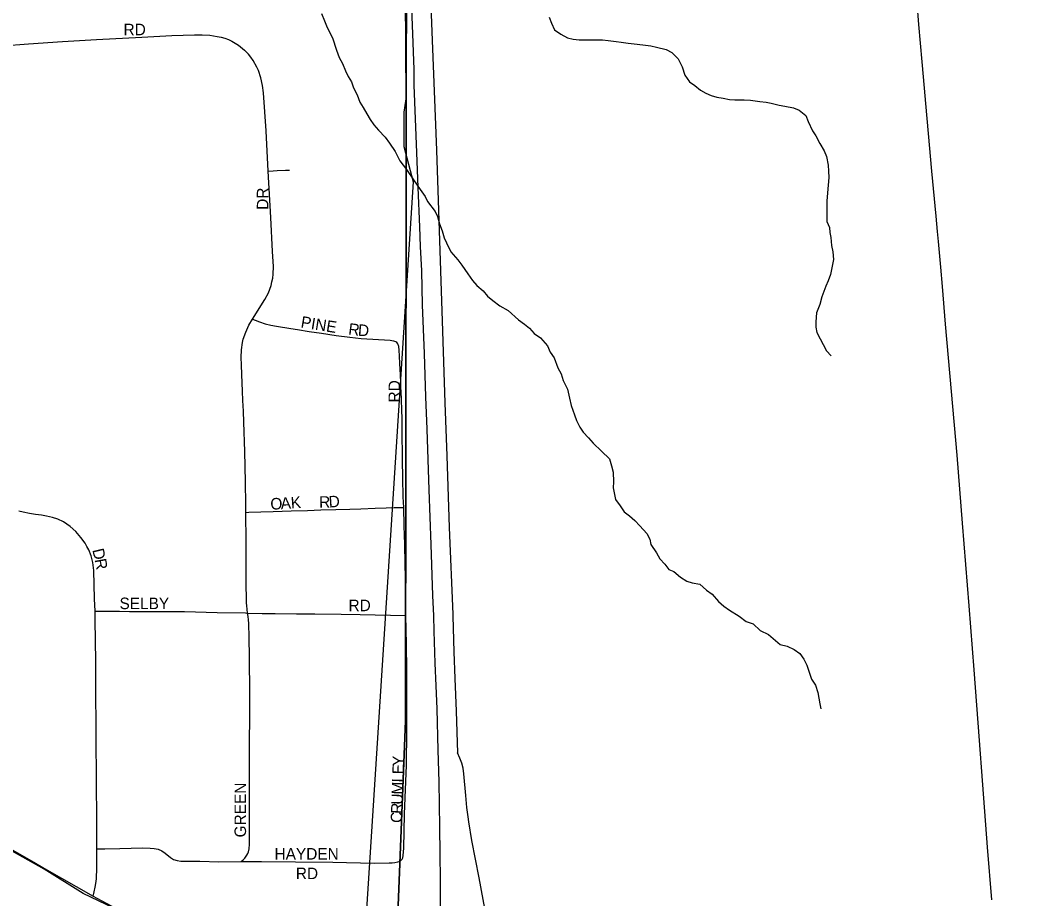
# Model space of a CAD drawing. Extents: x 1985906 to 2360102, y 891258 to 1222054.
# Drawn here: x 2128971 to 2133334, y 1010455 to 1014269 of the extents above; entities that cross this region are included whole.
import ezdxf

# ---------------------------------------------------------------- set-up
doc = ezdxf.new("R2010")
doc.units = 0
for name, color, linetype in [('GM_X_City_Street', 7, 'Continuous'), ('GM_X_City_Street_Text', 7, 'Continuous'), ('GM_X_Corporation', 7, 'Continuous'), ('GM_X_Minor_River', 7, 'Continuous'), ('GM_X_Section', 7, 'Continuous'), ('GM_X_State_Route', 7, 'Continuous'), ('GM_X_Township_Road', 7, 'Continuous'), ('GM_X_US_Route', 7, 'Continuous')]:
    doc.layers.add(name, color=color, linetype=linetype)

msp = doc.modelspace()

# ---------------------------------------------------------------- linework, layer by layer
at = {"layer": 'GM_X_City_Street'}
for points in [[(2128823.1, 1014151.8), (2128893.4, 1014156.8), (2129007.7, 1014165.6), (2129154.9, 1014176), (2129302.3, 1014184.4), (2129498.7, 1014195.5), (2129629.8, 1014201.9), (2129728.2, 1014205.6), (2129761.2, 1014205.5), (2129794.3, 1014203.3), (2129827.2, 1014198.5), (2129843.4, 1014194.9), (2129859.5, 1014190.2), (2129875.2, 1014184.4), (2129890.4, 1014177.3), (2129905, 1014169.1), (2129918.9, 1014159.8), (2129945.1, 1014139.1)], [(2130048.4, 1013613.9), (2130038.9, 1013788.8), (2130028.2, 1013952.7), (2130024, 1013985.6), (2130016.6, 1014018.1), (2130005.5, 1014049.6), (2129998.7, 1014064.8), (2129982.3, 1014093.9), (2129972.8, 1014107.7), (2129962.5, 1014120.8), (2129945.1, 1014139.1)], [(2129980.1, 1012971.2), (2130033.2, 1013056), (2130048.7, 1013085.4), (2130055.1, 1013100.8), (2130060.4, 1013116.6), (2130064.5, 1013132.8), (2130067.6, 1013149.3), (2130069.4, 1013165.8), (2130070.4, 1013199), (2130067, 1013264.8), (2130059.4, 1013412), (2130048.4, 1013613.9)], [(2130048.4, 1013613.9), (2130069.2, 1013615.2), (2130087.4, 1013616.3), (2130123.3, 1013617.5), (2130140.8, 1013617.4)], [(2129951.1, 1012132.1), (2129950.6, 1012167.7), (2129949.6, 1012263.3), (2129948.8, 1012331), (2129946.2, 1012396.5), (2129942.7, 1012524.6), (2129940.2, 1012572.3), (2129937.8, 1012618.4), (2129936.6, 1012658.7), (2129933.6, 1012730.5), (2129931.8, 1012772.6), (2129930.9, 1012805.2), (2129932.3, 1012837.6), (2129936.4, 1012869.4), (2129940, 1012885), (2129950.3, 1012915.3), (2129964.6, 1012944.4), (2129980.1, 1012971.2)], [(2129980.1, 1012971.2), (2129991.4, 1012966.5), (2130010.9, 1012959.6), (2130035, 1012951.2), (2130059.2, 1012944.9), (2130084.7, 1012940.7), (2130146, 1012931), (2130175.2, 1012926.4), (2130226.2, 1012918.3), (2130279.3, 1012909.9), (2130342.5, 1012900), (2130402.9, 1012893.4), (2130452.3, 1012887.2), (2130577.5, 1012880.4), (2130592.1, 1012877.1), (2130604.8, 1012872.7)], [(2130637.2, 1012153.1), (2130634.4, 1012199.4), (2130632.7, 1012281.1), (2130631.1, 1012361), (2130629.9, 1012490.4), (2130629.4, 1012542.9), (2130628.3, 1012573.8), (2130626.3, 1012626), (2130624.4, 1012678.2), (2130623.7, 1012694.6), (2130622.1, 1012729.5), (2130619.8, 1012778.5), (2130618.3, 1012810.7), (2130617.1, 1012836.6), (2130615.8, 1012852), (2130610.8, 1012864.6), (2130604.8, 1012872.7)], [(2129296.1, 1011704.2), (2129294.5, 1011757.7), (2129290.7, 1011880.1), (2129287.2, 1011915.7), (2129279.4, 1011943.5), (2129269.2, 1011969.4), (2129260.4, 1011985.2), (2129252.7, 1011999.2), (2129235.2, 1012023.4), (2129212.6, 1012049.5), (2129188.3, 1012071.1), (2129159.7, 1012091.1), (2129134.5, 1012103.3), (2129111, 1012111.1), (2129086, 1012116.2), (2129063.3, 1012119.8), (2129038.1, 1012123.3), (2129011.6, 1012128), (2128983.6, 1012133.5), (2128964.7, 1012137.6)], [(2129951.1, 1012132.1), (2129963.4, 1012133), (2130016.5, 1012134.7), (2130069.5, 1012136.4), (2130147.9, 1012138.9), (2130219.3, 1012141.2), (2130276.7, 1012143), (2130342.4, 1012145.1), (2130402.5, 1012147.1), (2130449.9, 1012148.6), (2130512.8, 1012150.6), (2130560.8, 1012152.1), (2130594.8, 1012153.2), (2130610.3, 1012153.2), (2130637.2, 1012153.1)], [(2129958.9, 1011695.7), (2129956.5, 1011712.2), (2129954.7, 1011726.7), (2129953.9, 1011740), (2129953.6, 1011753.3), (2129952.8, 1011824.6), (2129952.9, 1011891.6), (2129953, 1012004.6), (2129951.1, 1012132.1)], [(2130645.7, 1011685.6), (2130645, 1011724.7), (2130646, 1011790.2), (2130643.1, 1011908.6), (2130641, 1011993.7), (2130639.1, 1012074.5), (2130637.2, 1012153.1)], [(2129304.7, 1010672.4), (2129304.6, 1010737.3), (2129304, 1010798.2), (2129302.6, 1010963.2), (2129300.8, 1011162.6), (2129299.7, 1011391.9), (2129299.2, 1011490.1), (2129298.4, 1011571.8), (2129296.8, 1011669.6), (2129296.1, 1011701.8), (2129296.1, 1011704.2)], [(2129296.1, 1011704.2), (2129318.5, 1011703.9), (2129345.4, 1011703.7), (2129374.9, 1011703.4), (2129402.7, 1011703.2), (2129446.1, 1011702.8), (2129532.9, 1011702.5), (2129614.5, 1011702.2), (2129684.9, 1011702), (2129827.1, 1011698.8), (2129948.9, 1011696), (2129958.9, 1011695.7)], [(2129931.2, 1010617.8), (2129939.5, 1010624.6), (2129946.7, 1010632.5), (2129956, 1010644.5), (2129959.7, 1010651.9), (2129962.6, 1010659.4), (2129965.7, 1010672), (2129967.4, 1010692.5), (2129967.5, 1010752.4), (2129967.5, 1010919.1), (2129967.5, 1011132.7), (2129967.7, 1011246.5), (2129967.8, 1011364.9), (2129964.8, 1011607.7), (2129964.5, 1011633.4), (2129963.5, 1011650.5), (2129962.6, 1011666.2), (2129961.2, 1011680.8), (2129960.3, 1011687.8), (2129958.9, 1011695.7)], [(2129958.9, 1011695.7), (2130021.9, 1011694.1), (2130078.9, 1011693.5), (2130171, 1011692.7), (2130250.3, 1011692), (2130365, 1011690.9), (2130447, 1011689.6), (2130512.6, 1011688.3), (2130645.7, 1011685.6)], [(2130621.2, 1010619.4), (2130629.5, 1010627.7), (2130632.5, 1010634), (2130634, 1010643.4), (2130636.3, 1010675.8), (2130640.5, 1010823.3), (2130648.3, 1011036.3), (2130650.6, 1011183.9), (2130650.7, 1011347.8), (2130650.5, 1011446.2), (2130648, 1011560.9), (2130645.7, 1011685.6)], [(2129304.7, 1010672.4), (2129338.3, 1010672.8), (2129404, 1010673.7), (2129502.6, 1010676.3), (2129535.5, 1010675), (2129553.1, 1010673.5), (2129569.9, 1010670.4), (2129586, 1010663.7), (2129601.4, 1010653.5), (2129623.9, 1010635), (2129637.2, 1010626.6), (2129652.9, 1010622), (2129669.2, 1010619.6), (2129751.4, 1010618.3), (2129833.6, 1010616.3), (2129931.2, 1010617.8)], [(2129288.8, 1010467.1), (2129293, 1010486.5), (2129297.1, 1010505.5), (2129299.9, 1010522.1), (2129302, 1010541.8), (2129303.4, 1010590.5), (2129304.7, 1010639.5), (2129304.7, 1010672.4)], [(2129931.2, 1010617.8), (2130019.4, 1010617.3), (2130166, 1010616.4), (2130328.9, 1010614), (2130508.2, 1010610.8), (2130573.3, 1010611.7), (2130586.4, 1010611.8), (2130598.1, 1010612.8), (2130611.1, 1010615.4), (2130621.2, 1010619.4)]]:
    msp.add_lwpolyline(points, dxfattribs=at)
at = {"layer": 'GM_X_Corporation'}
for points in [[(2129663.7, 1016638.8), (2129647.7, 1014793.7), (2130550, 1014803.2), (2130585.3, 1014661.5), (2130643.1, 1014377.4), (2130645.8, 1013927.4), (2130636.7, 1013870.1), (2130637.7, 1013720.1), (2130677.7, 1013567.2), (2130448.1, 1009980.8)], [(2129478, 1010366.7), (2129245.3, 1010479.1), (2129076, 1010584.5), (2128829, 1010721.6)]]:
    msp.add_lwpolyline(points, dxfattribs=at)
at = {"layer": 'GM_X_Minor_River'}
for points in [[(2130279.7, 1014298.1), (2130292.2, 1014266.2), (2130304.6, 1014236.3), (2130327.2, 1014192.5), (2130344, 1014138.5), (2130356.5, 1014106.6), (2130370.9, 1014080.8), (2130383.3, 1014048.8), (2130395.7, 1014024.9), (2130410.1, 1014001), (2130418.4, 1013975.1), (2130434.9, 1013945.2), (2130445.3, 1013913.3), (2130459.7, 1013889.4), (2130476.1, 1013861.5), (2130490.5, 1013837.7), (2130506.9, 1013813.8), (2130527.2, 1013792), (2130555.8, 1013760.3), (2130574.2, 1013734.5), (2130598.7, 1013698.7), (2130619.3, 1013658.8), (2130647.9, 1013621.1), (2130678.7, 1013575.4), (2130707.3, 1013533.7), (2130729.8, 1013503.9), (2130740.1, 1013481.9), (2130772.8, 1013438.3), (2130783.1, 1013416.3), (2130791.6, 1013384.4), (2130804, 1013354.4), (2130812.4, 1013324.5)], [(2131267.9, 1014281.2), (2131278.3, 1014255.3), (2131290.7, 1014227.4), (2131319.1, 1014207.7), (2131347.4, 1014192), (2131371.6, 1014186.3), (2131397.7, 1014182.7), (2131445.9, 1014183.3), (2131472, 1014183.7), (2131500.1, 1014184), (2131524.3, 1014180.3), (2131558.4, 1014176.8), (2131580.6, 1014173.1), (2131610.7, 1014169.5), (2131636.9, 1014165.8), (2131675.1, 1014162.3), (2131709.3, 1014156.7), (2131733.5, 1014151.1), (2131775.8, 1014141.6), (2131800, 1014127.9), (2131828.5, 1014100.2), (2131845, 1014066.3), (2131857.5, 1014030.4), (2131878, 1014000.5), (2131900.3, 1013984.8), (2131924.7, 1013965.1), (2131948.9, 1013951.3), (2131971.2, 1013941.6), (2131995.3, 1013933.9), (2132023.5, 1013930.3), (2132051.7, 1013924.6), (2132073.8, 1013922.9), (2132114, 1013923.5), (2132142.1, 1013921.8), (2132182.3, 1013916.4), (2132210.5, 1013912.7), (2132232.6, 1013909), (2132266.9, 1013899.4), (2132291, 1013895.7), (2132329.3, 1013888.2), (2132353.5, 1013878.5), (2132381.9, 1013854.8), (2132392.3, 1013828.9), (2132410.9, 1013789), (2132425.2, 1013767.2), (2132443.8, 1013733.3), (2132462.2, 1013701.5), (2132472.6, 1013677.5), (2132479.1, 1013639.5), (2132481.4, 1013613.5), (2132481.8, 1013585.4), (2132476.7, 1013519.2), (2132473.1, 1013483), (2132473.6, 1013446.9), (2132474.2, 1013394.8), (2132484.6, 1013368.8), (2132486.9, 1013346.8), (2132491.2, 1013324.8), (2132493.7, 1013290.7), (2132500.1, 1013262.7), (2132502.5, 1013230.7), (2132494.9, 1013194.5), (2132489.3, 1013164.3), (2132479.6, 1013138.1), (2132469.9, 1013113.9)], [(2130812.4, 1013324.5), (2130822.8, 1013302.5), (2130841.4, 1013262.7), (2130871.9, 1013229), (2130888.3, 1013205.2), (2130914.9, 1013167.4), (2130935.3, 1013139.6), (2130953.7, 1013117.8), (2130982.1, 1013094.1), (2131000.5, 1013070.2), (2131022.8, 1013052.5), (2131053.2, 1013028.8), (2131089.6, 1013009.3), (2131134.4, 1012967.7), (2131160.7, 1012950), (2131183, 1012932.3), (2131203.4, 1012908.5), (2131229.7, 1012890.8), (2131260.3, 1012855.1), (2131272.7, 1012827.2), (2131289.1, 1012803.3), (2131305.7, 1012759.4), (2131320.1, 1012733.5), (2131328.5, 1012705.6), (2131347.1, 1012667.7), (2131355.6, 1012627.7), (2131364.1, 1012595.8), (2131378.7, 1012555.8), (2131387, 1012531.9), (2131401.5, 1012502), (2131415.8, 1012480.1), (2131438.2, 1012456.3), (2131458.6, 1012432.5), (2131495.2, 1012398.9), (2131529.7, 1012365.3), (2131538.2, 1012335.3), (2131546.6, 1012307.4), (2131547.1, 1012265.2), (2131545.4, 1012239.2), (2131549.7, 1012217.1), (2131556.1, 1012189.2), (2131576.6, 1012161.3), (2131593, 1012135.5), (2131617.3, 1012117.8), (2131639.6, 1012098), (2131662, 1012074.2), (2131692.6, 1012040.5), (2131705, 1012016.6), (2131709.3, 1011992.6), (2131733.8, 1011956.8), (2131748.2, 1011931), (2131770.6, 1011907.2), (2131787, 1011885.4), (2131809.2, 1011875.6), (2131837.6, 1011851.9), (2131866, 1011834.3), (2131888.2, 1011826.5), (2131922.4, 1011821), (2131950.8, 1011795.3), (2131975.1, 1011777.6), (2132003.7, 1011745.8), (2132026, 1011726.1), (2132050.3, 1011708.4), (2132092.8, 1011682.8), (2132123.3, 1011659.2), (2132153.5, 1011649.6), (2132184, 1011619.9), (2132220.4, 1011602.3), (2132271.2, 1011558.9), (2132301.4, 1011551.3), (2132331.7, 1011537.6), (2132356, 1011519.9), (2132374.4, 1011496.1), (2132386.8, 1011470.2), (2132395.1, 1011444.2), (2132407.7, 1011408.3), (2132424.1, 1011382.4), (2132434.5, 1011350.5), (2132443.2, 1011302.4), (2132447.5, 1011280.4)], [(2132469.9, 1013113.9), (2132452.4, 1013067.5), (2132442.8, 1013035.3), (2132429.2, 1012999), (2132425.7, 1012958.9), (2132426, 1012936.8), (2132430.3, 1012912.8), (2132471.5, 1012833.1), (2132491.9, 1012811.3)]]:
    msp.add_lwpolyline(points, dxfattribs=at)
at = {"layer": 'GM_X_Section'}
for points in [[(2130647.9, 1014808.7), (2135850.9, 1014849.1), (2135869.9, 1009550.1), (2130575.1, 1009477.1), (2130644.2, 1011228.6)], [(2125116.8, 1014766.3), (2130647.9, 1014808.7), (2130644.2, 1011228.6), (2130575.1, 1009477.1), (2125143.7, 1009493.4)]]:
    msp.add_lwpolyline(points, close=True, dxfattribs=at)
at = {"layer": 'GM_X_State_Route'}
for points in [[(2131040.7, 1009747.6), (2131054.7, 1009784.4), (2131064.2, 1009809.1), (2131066.6, 1009818), (2131068.3, 1009831.3), (2131069.5, 1009844.6), (2131069.7, 1009879.8), (2131066.9, 1009929.1), (2131058.1, 1010011), (2131043.4, 1010108.7), (2131011.3, 1010288.6), (2131005.7, 1010319.5), (2130963.8, 1010546.3), (2130932.8, 1010708.1), (2130918.9, 1010790), (2130916, 1010811), (2130910.8, 1010852.1), (2130905.6, 1010904.6), (2130898.1, 1010997.6), (2130894.5, 1011022.4), (2130888.1, 1011043.6), (2130880.3, 1011066.4), (2130869.9, 1011088.4)], [(2128589.3, 1010865.2), (2128625.2, 1010845.1), (2128786, 1010754.6), (2128788.8, 1010753), (2128864.5, 1010709.2), (2129030, 1010614.4)], [(2129030, 1010614.4), (2129077.2, 1010587.3), (2129288.8, 1010467.1), (2129304.5, 1010458.1), (2129390.6, 1010411.5), (2129478.4, 1010368.2), (2129567.6, 1010327.7), (2129688.2, 1010277.3), (2129939.5, 1010176.9)]]:
    msp.add_lwpolyline(points, dxfattribs=at)
at = {"layer": 'GM_X_Township_Road'}
msp.add_lwpolyline([(2133190, 1010451), (2133170.8, 1010679.8), (2133154.9, 1010892.4), (2133130.4, 1011219.7), (2133112.7, 1011448.7), (2133091.8, 1011726.7), (2133063.3, 1012086.5), (2133038.8, 1012380.8), (2133014.4, 1012657.7), (2133001.2, 1012803.1), (2132988.5, 1012949.9), (2132975.6, 1013113.2), (2132968.2, 1013196.1), (2132958.2, 1013308.1), (2132954.1, 1013351.4), (2132947.8, 1013418.3), (2132929.7, 1013613.5), (2132915.1, 1013776.9), (2132903.9, 1013907.6), (2132898, 1013972.9), (2132887.6, 1014087.2), (2132873.1, 1014250.5), (2132862.4, 1014381.1)], dxfattribs=at)
at = {"layer": 'GM_X_US_Route'}
for points in [[(2130672.2, 1016670.3), (2130678.8, 1016467.3), (2130681, 1016373.8), (2130690.9, 1016122.7), (2130695.9, 1015997.7), (2130706.9, 1015718.4), (2130723.4, 1015195.1), (2130738.1, 1014801.2), (2130740.9, 1014720.4), (2130756, 1014294.6), (2130760.4, 1014179.9), (2130778.3, 1013704.9), (2130787.1, 1013442.9), (2130805.2, 1012918.7), (2130815.5, 1012607.5), (2130823.9, 1012378.3), (2130834.5, 1012067.2), (2130849.2, 1011690.6), (2130849.4, 1011682.6), (2130854.7, 1011526.8), (2130858.9, 1011412.1), (2130863.8, 1011269.9), (2130869.9, 1011088.4)], [(2130668.9, 1014356.3), (2130673.1, 1014247.3), (2130679.7, 1014053.9), (2130680.9, 1013986.7), (2130692.6, 1013694.4), (2130698.4, 1013542.8), (2130705, 1013372.4), (2130708.1, 1013286.1), (2130713.1, 1013180.6), (2130716.6, 1013033.7), (2130725.2, 1012822.3), (2130730.6, 1012634), (2130736.4, 1012493.7), (2130746.1, 1012230.3), (2130754.3, 1011993.5), (2130762, 1011772.4), (2130765.2, 1011683.7), (2130767.5, 1011617.3), (2130771.4, 1011478.2), (2130775.6, 1011380.1), (2130779.9, 1011280.1), (2130784.8, 1011101.4)], [(2130784.8, 1011101.4), (2130788.6, 1010963.4), (2130791.5, 1010766.6), (2130792.9, 1010651.8), (2130794.1, 1010537), (2130794.3, 1010422.2), (2130792.5, 1010274.6), (2130788.5, 1010094.2), (2130782.7, 1009944.9)]]:
    msp.add_lwpolyline(points, dxfattribs=at)

# ---------------------------------------------------------------- texts
at = {"layer": 'GM_X_City_Street_Text'}
for s, rotation, p in [('RD', 0, (2129420.1, 1014203.1)), ('DR', 90, (2130048.7, 1013445.7)), ('PINE', 350.8352, (2130187.2, 1012935.6)), ('R', 352.634, (2130394, 1012904.8)), ('D', 356.0659, (2130436.5, 1012899.4)), ('RD', 90, (2130620.7, 1012609.7)), ('K', 4.1005, (2130147.7, 1012149.4)), ('R', 0.5343, (2130269.4, 1012152.7)), ('D', 4.0487, (2130312.3, 1012153.2)), ('O', 2.9956, (2130058.8, 1012144)), ('A', 4.0271, (2130103.7, 1012146.3)), ('D', 283.4558, (2129284, 1011969.7)), ('R', 280.3787, (2129294.1, 1011927.6)), ('SELBY', 0, (2129402.5, 1011712.7)), ('RD', 0, (2130396.9, 1011703.9)), ('Y', 89.5591, (2130637.9, 1011031.8)), ('E', 88.2732, (2130636.9, 1010995.4)), ('L', 88.0053, (2130635.6, 1010960)), ('GREEN', 90, (2129951.9, 1010722.1)), ('M', 88.0187, (2130633.8, 1010907.2)), ('U', 87.9889, (2130632.2, 1010863.2)), ('R', 88.0095, (2130630.9, 1010823.6)), ('C', 88.0083, (2130629.5, 1010784.1)), ('HAYDEN', 0, (2130075.7, 1010625.8)), ('RD', 0, (2130168.1, 1010540.9))]:
    msp.add_text(s, height=50, rotation=rotation, dxfattribs=at).set_placement(p)

doc.saveas('drawing.dxf')
